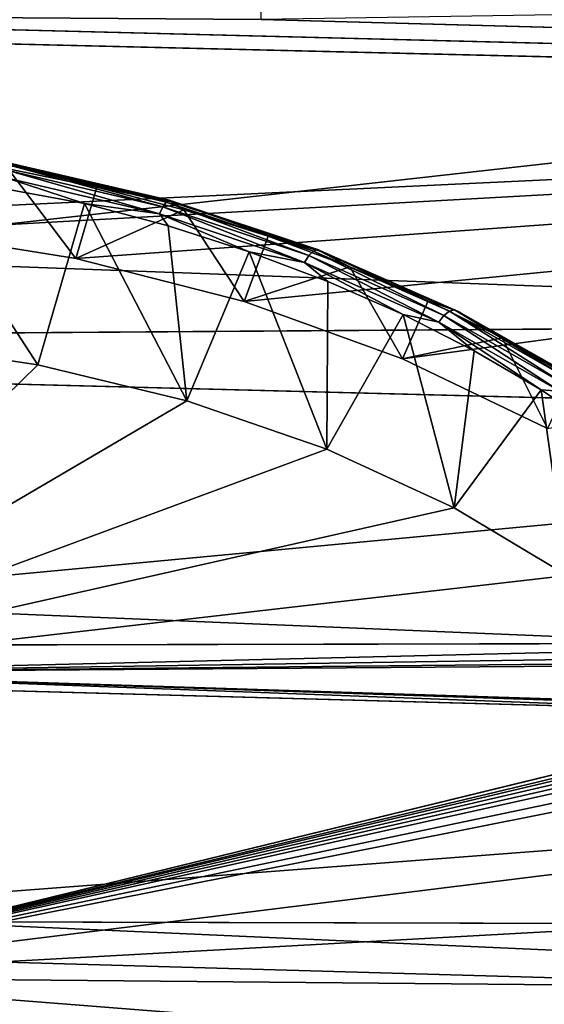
# Model space of a CAD drawing. Header units: metres. Extents: x -31 to 116, y -84 to 84.
# Tile 337 of 656: x 25.5 to 29.84, y -52.49 to -44.34. Entities that reach past the tile are written whole.
import ezdxf

# ---------------------------------------------------------------- set-up
doc = ezdxf.new("R2010")
doc.units = ezdxf.units.M
doc.layers.add('solid_80010000GA_11_1', color=7, linetype='CONTINUOUS')

msp = doc.modelspace()

# ---------------------------------------------------------------- linework, layer by layer
at = {"layer": 'solid_80010000GA_11_1'}
for points in [[(44.944008, -44.94931, 41.513676), (44.944008, -41.494423, 44.967083), (23.04767, -42.828629, 43.16143)], [(44.944008, -44.94931, 41.513676), (23.04767, -42.828629, 43.16143), (23.04767, -45.987389, 39.7789)], [(44.944008, -43.836376, -42.687214), (23.04767, -46.293915, -39.421745), (23.04767, -43.16143, -42.828629)], [(27.5, -44.336441, -38.961391), (103, -46.390305, -39.609806), (103, -43.139236, -43.127747)], [(27.5, -43.738743, 39.631207), (33.254963, -43.651806, 39.950497), (103, -46.380795, 39.620941)], [(27.5, -44.038864, 39.297436), (27.5, -43.738743, 39.631207), (103, -46.380795, 39.620941)], [(44.944008, -43.836376, -42.687214), (44.944008, -47.10405, -39.051689), (23.04767, -46.293915, -39.421745)], [(27.5, -44.336441, 38.961391), (27.5, -44.038864, 39.297436), (103, -46.380795, 39.620941)], [(12.5, -44.230812, -38.485485), (12.5, -47.021606, -35.020927), (103, -46.390305, -39.609806)], [(12.5, -44.230812, 38.485485), (20.001122, -44.28376, 38.723598), (103, -46.380795, 39.620941)], [(12.5, -47.021599, 35.020939), (12.5, -44.230812, 38.485485), (103, -46.380795, 39.620941)], [(20.001122, -44.28376, -38.723598), (12.5, -44.230812, -38.485485), (103, -46.390305, -39.609806)], [(103, -46.390305, -39.609806), (27.5, -44.336441, -38.961391), (20.001122, -44.28376, -38.723598)], [(20.001122, -44.28376, 38.723598), (27.5, -44.336441, 38.961391), (103, -46.380795, 39.620941)], [(44.944008, -44.94931, 41.513676), (23.04767, -45.987389, 39.7789), (24.518543, -46.084164, 39.706085)], [(44.944008, -44.94931, 41.513676), (24.518543, -46.084164, 39.706085), (25.965761, -46.31448, 39.476147)], [(44.944008, -44.94931, 41.513676), (25.965761, -46.31448, 39.476147), (27.358767, -46.672058, 39.090618)], [(44.944008, -44.94931, 41.513676), (27.358767, -46.672058, 39.090618), (28.669821, -47.146606, 38.553104)], [(44.944008, -44.94931, 41.513676), (28.669821, -47.146606, 38.553104), (29.87075, -47.723408, 37.870495)], [(25.404438, -45.573208, 38.858887), (25.965761, -46.31448, 39.476147), (24.518543, -46.084164, 39.706085)], [(25.450964, -45.54351, 38.786098), (26.139641, -45.724751, 38.707447), (25.404438, -45.573208, 38.858887)], [(26.139641, -45.724751, 38.707447), (25.965761, -46.31448, 39.476147), (25.404438, -45.573208, 38.858887)], [(25.424662, -45.54623, 38.640812), (25.40634, -45.587193, 38.580479), (26.685823, -45.887108, 38.278343)], [(25.440268, -45.530998, 38.712772), (25.424662, -45.54623, 38.640812), (26.713816, -45.847523, 38.335678)], [(26.713816, -45.847523, 38.335678), (25.424662, -45.54623, 38.640812), (26.685823, -45.887108, 38.278343)], [(26.738289, -45.833214, 38.405209), (25.450964, -45.54351, 38.786098), (25.440268, -45.530998, 38.712772)], [(26.738289, -45.833214, 38.405209), (25.440268, -45.530998, 38.712772), (26.713816, -45.847523, 38.335678)], [(25.450964, -45.54351, 38.786098), (26.755802, -45.846066, 38.477043), (26.139641, -45.724751, 38.707447)], [(26.738289, -45.833214, 38.405209), (26.755802, -45.846066, 38.477043), (25.450964, -45.54351, 38.786098)], [(24.609509, -45.597797, 38.636543), (24.362532, -47.003189, 38.609482), (25.650682, -47.19437, 38.41119)], [(26.03763, -45.861065, 38.387989), (24.609509, -45.597797, 38.636543), (25.650682, -47.19437, 38.41119)], [(25.387915, -45.647934, 38.540253), (24.609509, -45.597797, 38.636543), (26.03763, -45.861065, 38.387989)], [(25.40634, -45.587193, 38.580479), (25.387915, -45.647934, 38.540253), (26.658283, -45.946236, 38.241234)], [(26.658283, -45.946236, 38.241234), (25.387915, -45.647934, 38.540253), (26.03763, -45.861065, 38.387989)], [(26.685823, -45.887108, 38.278343), (25.40634, -45.587193, 38.580479), (26.658283, -45.946236, 38.241234)], [(26.859837, -45.911209, 38.512108), (25.965761, -46.31448, 39.476147), (26.139641, -45.724751, 38.707447)], [(26.755802, -45.846066, 38.477043), (26.859837, -45.911209, 38.512108), (26.139641, -45.724751, 38.707447)], [(26.03763, -45.861065, 38.387989), (25.650682, -47.19437, 38.41119), (26.886, -47.49464, 38.073769)], [(26.730089, -46.043919, 38.201126), (26.03763, -45.861065, 38.387989), (26.886, -47.49464, 38.073769)], [(26.658283, -45.946236, 38.241234), (26.03763, -45.861065, 38.387989), (26.730089, -46.043919, 38.201126)], [(26.685823, -45.887108, 38.278343), (26.658283, -45.946236, 38.241234), (27.859783, -46.347988, 37.809937)], [(26.713816, -45.847523, 38.335678), (26.685823, -45.887108, 38.278343), (27.895662, -46.290981, 37.842773)], [(27.895662, -46.290981, 37.842773), (26.685823, -45.887108, 38.278343), (27.859783, -46.347988, 37.809937)], [(26.738289, -45.833214, 38.405209), (26.713816, -45.847523, 38.335678), (27.932766, -46.253288, 37.895912)], [(27.932766, -46.253288, 37.895912), (26.713816, -45.847523, 38.335678), (27.895662, -46.290981, 37.842773)], [(27.965845, -46.240353, 37.961945), (26.755802, -45.846066, 38.477043), (26.738289, -45.833214, 38.405209)], [(27.965845, -46.240353, 37.961945), (26.738289, -45.833214, 38.405209), (27.932766, -46.253288, 37.895912)], [(26.755802, -45.846066, 38.477043), (27.990263, -46.25386, 38.03149), (26.859837, -45.911209, 38.512108)], [(27.965845, -46.240353, 37.961945), (27.990263, -46.25386, 38.03149), (26.755802, -45.846066, 38.477043)], [(26.859837, -45.911209, 38.512108), (27.358767, -46.672058, 39.090618), (25.965761, -46.31448, 39.476147)], [(26.658283, -45.946236, 38.241234), (26.730089, -46.043919, 38.201126), (27.402481, -46.258617, 37.973244)], [(27.859783, -46.347988, 37.809937), (26.658283, -45.946236, 38.241234), (27.402481, -46.258617, 37.973244)], [(27.559389, -46.131248, 38.273205), (27.358767, -46.672058, 39.090618), (26.859837, -45.911209, 38.512108)], [(27.990263, -46.25386, 38.03149), (27.559389, -46.131248, 38.273205), (26.859837, -45.911209, 38.512108)], [(27.402481, -46.258617, 37.973244), (26.730089, -46.043919, 38.201126), (26.886, -47.49464, 38.073769)], [(28.235441, -46.383358, 37.9911), (27.358767, -46.672058, 39.090618), (27.559389, -46.131248, 38.273205)], [(27.990263, -46.25386, 38.03149), (28.235441, -46.383358, 37.9911), (27.559389, -46.131248, 38.273205)], [(44.944008, -47.10405, -39.051689), (23.04767, -49.158199, -35.786476), (23.04767, -46.293915, -39.421745)], [(27.402481, -46.258617, 37.973244), (26.886, -47.49464, 38.073769), (28.042988, -47.894379, 37.602394)], [(28.052471, -46.504341, 37.704212), (27.402481, -46.258617, 37.973244), (28.042988, -47.894379, 37.602394)], [(27.859783, -46.347988, 37.809937), (27.402481, -46.258617, 37.973244), (28.052471, -46.504341, 37.704212)], [(27.895662, -46.290981, 37.842773), (27.859783, -46.347988, 37.809937), (28.971107, -46.841415, 37.252151)], [(27.932766, -46.253288, 37.895912), (27.895662, -46.290981, 37.842773), (29.014368, -46.786922, 37.279713)], [(29.014368, -46.786922, 37.279713), (27.895662, -46.290981, 37.842773), (28.971107, -46.841415, 37.252151)], [(27.965845, -46.240353, 37.961945), (27.932766, -46.253288, 37.895912), (29.059853, -46.751579, 37.327549)], [(29.059853, -46.751579, 37.327549), (27.932766, -46.253288, 37.895912), (29.014368, -46.786922, 37.279713)], [(29.101147, -46.740479, 37.389015), (27.990263, -46.25386, 38.03149), (27.965845, -46.240353, 37.961945)], [(29.101147, -46.740479, 37.389015), (27.965845, -46.240353, 37.961945), (29.059853, -46.751579, 37.327549)], [(27.990263, -46.25386, 38.03149), (29.132471, -46.755047, 37.455395), (28.235441, -46.383358, 37.9911)], [(29.101147, -46.740479, 37.389015), (29.132471, -46.755047, 37.455395), (27.990263, -46.25386, 38.03149)], [(12.5, -47.021599, 35.020939), (103, -46.380795, 39.620941), (103, -49.348675, 35.856754)], [(12.5, -47.021606, -35.020927), (103, -49.354969, -35.848087), (103, -46.390305, -39.609806)], [(28.235441, -46.383358, 37.9911), (28.669821, -47.146606, 38.553104), (27.358767, -46.672058, 39.090618)], [(27.859783, -46.347988, 37.809937), (28.052471, -46.504341, 37.704212), (28.675482, -46.779037, 37.395008)], [(28.971107, -46.841415, 37.252151), (27.859783, -46.347988, 37.809937), (28.675482, -46.779037, 37.395008)], [(28.883055, -46.664948, 37.667168), (28.669821, -47.146606, 38.553104), (28.235441, -46.383358, 37.9911)], [(29.132471, -46.755047, 37.455395), (28.883055, -46.664948, 37.667168), (28.235441, -46.383358, 37.9911)], [(28.675482, -46.779037, 37.395008), (28.052471, -46.504341, 37.704212), (28.042988, -47.894379, 37.602394)], [(29.495935, -46.972385, 37.304035), (28.669821, -47.146606, 38.553104), (28.883055, -46.664948, 37.667168)], [(29.132471, -46.755047, 37.455395), (29.495935, -46.972385, 37.304035), (28.883055, -46.664948, 37.667168)], [(28.675482, -46.779037, 37.395008), (28.042988, -47.894379, 37.602394), (29.099312, -48.381302, 37.004154)], [(29.26543, -47.079624, 37.047905), (28.675482, -46.779037, 37.395008), (29.099312, -48.381302, 37.004154)], [(28.971107, -46.841415, 37.252151), (28.675482, -46.779037, 37.395008), (29.26543, -47.079624, 37.047905)], [(29.014368, -46.786922, 37.279713), (28.971107, -46.841415, 37.252151), (29.972839, -47.412598, 36.575172)], [(29.059853, -46.751579, 37.327549), (29.014368, -46.786922, 37.279713), (30.022394, -47.360897, 36.596638)], [(30.022394, -47.360897, 36.596638), (29.014368, -46.786922, 37.279713), (29.972839, -47.412598, 36.575172)], [(29.101147, -46.740479, 37.389015), (29.059853, -46.751579, 37.327549), (30.07538, -47.328297, 36.638172)], [(30.07538, -47.328297, 36.638172), (29.059853, -46.751579, 37.327549), (30.022394, -47.360897, 36.596638)], [(30.12434, -47.3195, 36.694035), (29.132471, -46.755047, 37.455395), (29.101147, -46.740479, 37.389015)], [(30.12434, -47.3195, 36.694035), (29.101147, -46.740479, 37.389015), (30.07538, -47.328297, 36.638172)], [(29.132471, -46.755047, 37.455395), (30.162436, -47.335606, 36.756313), (29.495935, -46.972385, 37.304035)], [(30.12434, -47.3195, 36.694035), (30.162436, -47.335606, 36.756313), (29.132471, -46.755047, 37.455395)], [(28.971107, -46.841415, 37.252151), (29.26543, -47.079624, 37.047905), (29.819157, -47.403145, 36.664234)], [(29.972839, -47.412598, 36.575172), (28.971107, -46.841415, 37.252151), (29.819157, -47.403145, 36.664234)], [(12.5, -49.54129, 31.355318), (12.5, -47.021599, 35.020939), (103, -49.348675, 35.856754)], [(12.5, -47.021606, -35.020927), (12.5, -49.541309, -31.355293), (103, -49.354969, -35.848087)], [(25.650682, -47.19437, 38.41119), (24.362532, -47.003189, 38.609482), (23.04767, -49.742542, 34.969704)], [(29.495935, -46.972385, 37.304035), (29.87075, -47.723408, 37.870495), (28.669821, -47.146606, 38.553104)], [(30.070261, -47.302849, 36.903656), (29.87075, -47.723408, 37.870495), (29.495935, -46.972385, 37.304035)], [(30.162436, -47.335606, 36.756313), (30.070261, -47.302849, 36.903656), (29.495935, -46.972385, 37.304035)], [(44.944008, -47.10405, -39.051689), (44.944008, -50.069504, -35.169174), (23.04767, -49.158199, -35.786476)], [(29.819157, -47.403145, 36.664234), (29.26543, -47.079624, 37.047905), (29.099312, -48.381302, 37.004154)], [(26.886, -47.49464, 38.073769), (25.650682, -47.19437, 38.41119), (23.04767, -49.742542, 34.969704)], [(29.819157, -47.403145, 36.664234), (29.099312, -48.381302, 37.004154), (30.034294, -48.940407, 36.288872)], [(30.333485, -47.746601, 36.245926), (29.819157, -47.403145, 36.664234), (30.034294, -48.940407, 36.288872)], [(29.972839, -47.412598, 36.575172), (29.819157, -47.403145, 36.664234), (30.333485, -47.746601, 36.245926)], [(28.042988, -47.894379, 37.602394), (26.886, -47.49464, 38.073769), (23.04767, -49.742542, 34.969704)], [(29.099312, -48.381302, 37.004154), (28.042988, -47.894379, 37.602394), (23.04767, -49.742542, 34.969704)], [(30.034294, -48.940407, 36.288872), (29.099312, -48.381302, 37.004154), (23.04767, -49.742542, 34.969704)], [(30.830111, -49.555008, 35.468861), (30.034294, -48.940407, 36.288872), (23.04767, -49.742542, 34.969704)], [(44.944008, -50.069504, -35.169174), (23.04767, -51.737694, -31.943884), (23.04767, -49.158199, -35.786476)], [(12.5, -49.54129, 31.355318), (103, -49.348675, 35.856754), (103, -52.012264, 31.870413)], [(12.5, -49.541309, -31.355293), (103, -52.015404, -31.86529), (103, -49.354969, -35.848087)], [(12.5, -51.775623, 27.509621), (12.5, -49.54129, 31.355318), (103, -52.012264, 31.870413)], [(12.5, -49.541309, -31.355293), (12.5, -51.775642, -27.509588), (103, -52.015404, -31.86529)], [(30.926125, -49.621181, 35.379108), (30.830111, -49.555008, 35.468861), (23.04767, -49.742542, 34.969704)], [(31.03447, -49.663986, 35.322262), (30.926125, -49.621181, 35.379108), (23.04767, -49.742542, 34.969704)], [(31.149397, -49.683605, 35.298126), (31.03447, -49.663986, 35.322262), (23.04767, -49.742542, 34.969704)], [(32.325771, -50.039059, 34.82835), (31.149397, -49.683605, 35.298126), (23.04767, -49.742542, 34.969704)], [(32.017227, -50.078793, 34.761749), (23.04767, -49.742542, 34.969704), (23.04767, -52.267593, 31.069263)], [(32.157597, -50.047649, 34.810863), (32.325771, -50.039059, 34.82835), (23.04767, -49.742542, 34.969704)], [(32.017227, -50.078793, 34.761749), (32.157597, -50.047649, 34.810863), (23.04767, -49.742542, 34.969704)], [(44.944008, -50.069504, -35.169174), (44.944008, -52.713673, -31.065969), (23.04767, -51.737694, -31.943884)], [(32.009735, -50.081379, 34.757793), (32.017227, -50.078793, 34.761749), (23.04767, -52.267593, 31.069263)], [(31.868736, -50.150757, 34.65329), (32.009735, -50.081379, 34.757793), (23.04767, -52.267593, 31.069263)], [(31.809341, -50.19482, 34.587605), (31.868736, -50.150757, 34.65329), (23.04767, -52.267593, 31.069263)], [(31.760071, -50.243858, 34.514812), (31.809341, -50.19482, 34.587605), (23.04767, -52.267593, 31.069263)], [(31.722956, -50.296093, 34.4375), (31.760071, -50.243858, 34.514812), (23.04767, -52.267593, 31.069263)], [(31.698877, -50.349483, 34.35865), (31.722956, -50.296093, 34.4375), (23.04767, -52.267593, 31.069263)], [(31.691107, -50.45179, 34.208004), (31.698877, -50.349483, 34.35865), (23.04767, -52.267593, 31.069263)], [(31.72757, -50.537571, 34.082287), (31.691107, -50.45179, 34.208004), (23.04767, -52.267593, 31.069263)], [(32.087807, -51.145866, 33.174015), (31.72757, -50.537571, 34.082287), (23.04767, -52.267593, 31.069263)], [(32.308979, -51.754501, 32.223549), (32.087807, -51.145866, 33.174015), (23.04767, -52.267593, 31.069263)], [(12.5, -51.775623, 27.509621), (103, -52.012264, 31.870413), (103, -54.352322, 27.691591)], [(12.5, -53.711914, 23.505838), (12.5, -51.775623, 27.509621), (103, -54.352322, 27.691591)], [(12.5, -51.775642, -27.509588), (103, -54.35323, -27.689806), (103, -52.015404, -31.86529)], [(12.5, -51.775642, -27.509588), (12.5, -53.711929, -23.505802), (103, -54.35323, -27.689806)], [(44.944008, -52.713673, -31.065969), (23.04767, -54.017448, -27.916229), (23.04767, -51.737694, -31.943884)], [(32.387905, -52.35218, 31.245844), (32.308979, -51.754501, 32.223549), (23.04767, -52.267593, 31.069263)], [(32.305847, -52.995266, 30.139357), (23.04767, -52.267593, 31.069263), (23.04767, -54.487438, 26.9874)], [(32.305847, -52.995266, 30.139357), (32.387905, -52.35218, 31.245844), (23.04767, -52.267593, 31.069263)]]:
    msp.add_3dface(points, dxfattribs=at)

doc.saveas('drawing.dxf')
